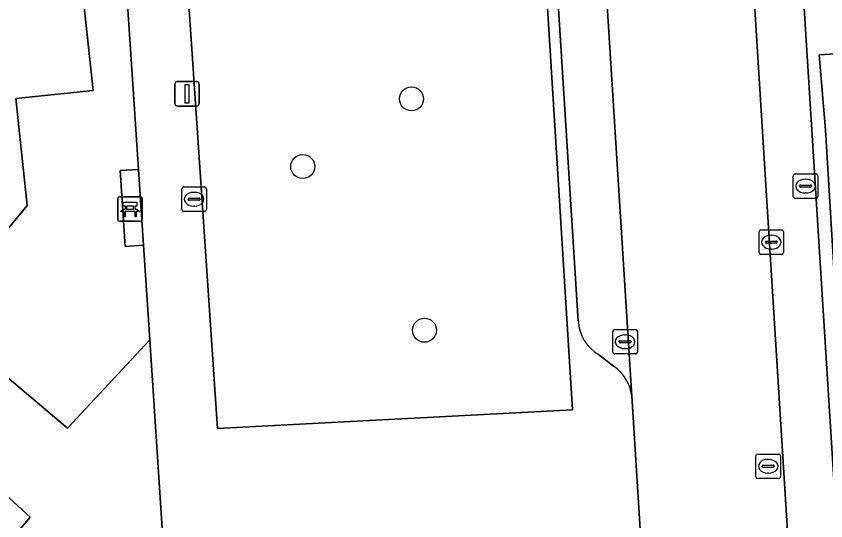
# Model space of a CAD drawing. Extents: x 159680 to 160786, y 387323 to 388340.
# Drawn here: x 160461.73 to 160494.74, y 387864.84 to 387885.42 of the extents above; entities that cross this region are included whole.
import ezdxf

# ---------------------------------------------------------------- set-up
doc = ezdxf.new("R2010")
doc.units = 0
for name, color, linetype in [('IMGEO_Bank', 7, 'Continuous'), ('IMGEO_Boom', 7, 'Continuous'), ('IMGEO_Erf', 7, 'Continuous'), ('IMGEO_Groenvoorziening', 7, 'Continuous'), ('IMGEO_Kolk', 7, 'Continuous'), ('IMGEO_Lichtmast', 7, 'Continuous'), ('IMGEO_Pand', 7, 'Continuous'), ('IMGEO_Parkeervlak_open', 7, 'Continuous'), ('IMGEO_Rijbaan_lokaal_gesloten', 7, 'Continuous'), ('IMGEO_Rioolput', 7, 'Continuous'), ('IMGEO_Voetpad_open', 7, 'Continuous')]:
    doc.layers.add(name, color=color, linetype=linetype)

msp = doc.modelspace()

# ---------------------------------------------------------------- linework, layer by layer
at = {"layer": 'IMGEO_Bank'}
for p, q in [((160465.876, 387877.125), (160465.876, 387877.966)), ((160465.876, 387877.966), (160465.876, 387877.125)), ((160465.951, 387878.05), (160466.792, 387878.05)), ((160466.792, 387878.05), (160465.951, 387878.05)), ((160466.876, 387877.975), (160466.876, 387877.134)), ((160466.876, 387877.134), (160466.876, 387877.975)), ((160466.185, 387877.556), (160466.185, 387877.662)), ((160466.229, 387877.662), (160466.229, 387877.556)), ((160466.517, 387877.668), (160466.235, 387877.668)), ((160466.235, 387877.55), (160466.517, 387877.55)), ((160466.523, 387877.556), (160466.523, 387877.662)), ((160466.567, 387877.662), (160466.567, 387877.556)), ((160466.573, 387877.448), (160466.18, 387877.448)), ((160466.801, 387877.05), (160465.96, 387877.05)), ((160465.96, 387877.05), (160466.801, 387877.05))]:
    msp.add_line(p, q, dxfattribs=at)
for points in [[(160466.179, 387877.668), (160466.093, 387877.668), (160466.093, 387877.829), (160466.656, 387877.829), (160466.656, 387877.668), (160466.573, 387877.668)], [(160466.123, 387877.448), (160465.981, 387877.448), (160466.093, 387877.55), (160466.179, 387877.55)], [(160466.573, 387877.55), (160466.656, 387877.55), (160466.768, 387877.448), (160466.629, 387877.448)], [(160466.173, 387877.441), (160466.173, 387877.234), (160466.13, 387877.234), (160466.13, 387877.441)], [(160466.623, 387877.441), (160466.623, 387877.234), (160466.579, 387877.234), (160466.579, 387877.441)]]:
    msp.add_lwpolyline(points, dxfattribs=at)
for centre, radius, start, end in [((160465.954, 387877.972), 0.0779, 92.4484, 184.2845), ((160465.954, 387877.972), 0.0779, 92.4484, 184.2845), ((160466.798, 387877.972), 0.0779, 2.4484, 94.2845), ((160466.798, 387877.972), 0.0779, 2.4484, 94.2845), ((160466.178, 387877.661), 0.00671, 2.8957, 87.1043), ((160466.178, 387877.557), 0.00671, 272.8957, 357.1043), ((160466.235, 387877.661), 0.00671, 92.8957, 177.1043), ((160466.235, 387877.557), 0.00671, 182.8957, 267.1043), ((160466.517, 387877.661), 0.00671, 2.8957, 87.1043), ((160466.517, 387877.557), 0.00671, 272.8957, 357.1043), ((160466.574, 387877.661), 0.00671, 92.8957, 177.1043), ((160466.574, 387877.557), 0.00671, 182.8957, 267.1043), ((160466.123, 387877.441), 0.00671, 2.8957, 87.1043), ((160466.18, 387877.441), 0.00671, 92.8957, 177.1043), ((160466.572, 387877.441), 0.00671, 2.8957, 87.1043), ((160466.629, 387877.441), 0.00671, 92.8957, 177.1043), ((160465.954, 387877.128), 0.0779, 182.4484, 274.2845), ((160465.954, 387877.128), 0.0779, 182.4484, 274.2845), ((160466.798, 387877.128), 0.0779, 272.4484, 4.2845), ((160466.798, 387877.128), 0.0779, 272.4484, 4.2845)]:
    msp.add_arc(centre, radius, start, end, dxfattribs=at)
at = {"layer": 'IMGEO_Boom'}
for centre in [(160477.849, 387882.042), (160473.417, 387879.282), (160478.381, 387872.607)]:
    msp.add_circle(centre, 0.489, dxfattribs=at)
at = {"layer": 'IMGEO_Erf'}
for points in [[(160455.528, 387875.63), (160463.824, 387868.617), (160467.179, 387872.216), (160466.925, 387876.073), (160466.176, 387876.024), (160465.972, 387879.117), (160466.721, 387879.166), (160465.817, 387892.875), (160463.754, 387892.739), (160464.878, 387882.388), (160461.718, 387882.054), (160462.182, 387877.699), (160461.231, 387876.541)], [(160459.337, 387861.483), (160462.3, 387864.988), (160455.932, 387870.826)]]:
    msp.add_lwpolyline(points, dxfattribs=at)
at = {"layer": 'IMGEO_Groenvoorziening'}
msp.add_lwpolyline([(160484.409, 387869.362), (160482.33, 387902.816), (160467.695, 387901.767), (160469.936, 387868.6)], close=True, dxfattribs=at)
msp.add_lwpolyline([(160498.584, 387884.101), (160494.47, 387883.845), (160494.732, 387880.779), (160496.234, 387855.771)], dxfattribs=at)
at = {"layer": 'IMGEO_Kolk'}
for p, q in [((160468.487, 387877.526), (160468.487, 387878.378)), ((160468.562, 387878.452), (160469.414, 387878.452)), ((160468.975, 387878.232), (160469, 387878.232)), ((160469.488, 387878.378), (160469.488, 387877.526)), ((160468.746, 387877.946), (160468.746, 387877.958)), ((160469.184, 387877.909), (160468.786, 387877.909)), ((160468.789, 387877.995), (160469.187, 387877.995)), ((160469.23, 387877.958), (160469.23, 387877.946)), ((160468.998, 387877.672), (160468.973, 387877.672)), ((160469.414, 387877.452), (160468.562, 387877.452)), ((160492.02, 387875.774), (160492.02, 387876.626)), ((160492.095, 387876.7), (160492.947, 387876.7)), ((160493.021, 387876.626), (160493.021, 387875.774)), ((160492.279, 387876.194), (160492.279, 387876.206)), ((160492.322, 387876.243), (160492.72, 387876.243)), ((160492.508, 387876.48), (160492.533, 387876.48)), ((160492.763, 387876.206), (160492.763, 387876.194)), ((160492.717, 387876.157), (160492.319, 387876.157)), ((160492.531, 387875.92), (160492.506, 387875.92)), ((160492.947, 387875.7), (160492.095, 387875.7)), ((160486.06, 387871.713), (160486.06, 387872.565)), ((160486.135, 387872.639), (160486.987, 387872.639)), ((160487.061, 387872.565), (160487.061, 387871.713)), ((160486.548, 387872.419), (160486.573, 387872.419)), ((160486.319, 387872.133), (160486.319, 387872.145)), ((160486.757, 387872.096), (160486.359, 387872.096)), ((160486.362, 387872.182), (160486.76, 387872.182)), ((160486.803, 387872.145), (160486.803, 387872.133)), ((160486.987, 387871.639), (160486.135, 387871.639)), ((160486.571, 387871.859), (160486.546, 387871.859))]:
    msp.add_line(p, q, dxfattribs=at)
for points in [[(160468.487, 387877.526), (160468.487, 387878.378)], [(160468.562, 387878.452), (160469.414, 387878.452)], [(160469.488, 387878.378), (160469.488, 387877.526)], [(160469.414, 387877.452), (160468.562, 387877.452)], [(160492.02, 387875.774), (160492.02, 387876.626)], [(160492.095, 387876.7), (160492.947, 387876.7)], [(160493.021, 387876.626), (160493.021, 387875.774)], [(160492.947, 387875.7), (160492.095, 387875.7)], [(160486.06, 387871.713), (160486.06, 387872.565)], [(160486.135, 387872.639), (160486.987, 387872.639)], [(160487.061, 387872.565), (160487.061, 387871.713)], [(160486.987, 387871.639), (160486.135, 387871.639)]]:
    msp.add_lwpolyline(points, dxfattribs=at)
for centre, radius, start, end in [((160468.564, 387878.376), 0.0765, 91.552, 178.448), ((160468.564, 387878.376), 0.0765, 91.552, 178.448), ((160469.412, 387878.376), 0.0765, 1.552, 88.448), ((160469.412, 387878.376), 0.0765, 1.552, 88.448), ((160468.786, 387877.955), 0.0403, 85.8775, 175.7526), ((160468.783, 387877.945), 0.0366, 178.938, 274.7102), ((160469.187, 387877.952), 0.043, 264.8664, 352.4533), ((160469.191, 387877.957), 0.0386, 1.7309, 96.639), ((160468.564, 387877.528), 0.0765, 181.552, 268.448), ((160468.564, 387877.528), 0.0765, 181.552, 268.448), ((160469.412, 387877.528), 0.0765, 271.552, 358.448), ((160469.412, 387877.528), 0.0765, 271.552, 358.448), ((160492.097, 387876.624), 0.0765, 91.552, 178.448), ((160492.097, 387876.624), 0.0765, 91.552, 178.448), ((160492.945, 387876.624), 0.0765, 1.552, 88.448), ((160492.945, 387876.624), 0.0765, 1.552, 88.448), ((160492.319, 387876.203), 0.0403, 85.8775, 175.7526), ((160492.316, 387876.193), 0.0366, 178.938, 274.7102), ((160492.72, 387876.2), 0.043, 264.8664, 352.4533), ((160492.724, 387876.205), 0.0386, 1.7309, 96.639), ((160492.097, 387875.776), 0.0765, 181.552, 268.448), ((160492.097, 387875.776), 0.0765, 181.552, 268.448), ((160492.945, 387875.776), 0.0765, 271.552, 358.448), ((160492.945, 387875.776), 0.0765, 271.552, 358.448), ((160486.137, 387872.563), 0.0765, 91.552, 178.448), ((160486.137, 387872.563), 0.0765, 91.552, 178.448), ((160486.985, 387872.563), 0.0765, 1.552, 88.448), ((160486.985, 387872.563), 0.0765, 1.552, 88.448), ((160486.359, 387872.142), 0.0403, 85.8775, 175.7526), ((160486.356, 387872.132), 0.0366, 178.938, 274.7102), ((160486.76, 387872.139), 0.043, 264.8664, 352.4533), ((160486.764, 387872.144), 0.0386, 1.7309, 96.639), ((160486.137, 387871.715), 0.0765, 181.552, 268.448), ((160486.137, 387871.715), 0.0765, 181.552, 268.448), ((160486.985, 387871.715), 0.0765, 271.552, 358.448), ((160486.985, 387871.715), 0.0765, 271.552, 358.448)]:
    msp.add_arc(centre, radius, start, end, dxfattribs=at)
for centre, major_axis, ratio, start_param, end_param in [((160468.974, 387877.952), (-0.387, 0.002), 0.722429, 4.712389, 7.853982), ((160468.999, 387877.952), (-0.39, 0.002), 0.717154, 1.570796, 4.712389), ((160492.507, 387876.2), (-0.387, 0.002), 0.722429, 4.712389, 7.853982), ((160492.532, 387876.2), (-0.39, 0.002), 0.717154, 1.570796, 4.712389), ((160486.547, 387872.139), (-0.387, 0.002), 0.722429, 4.712389, 7.853982), ((160486.572, 387872.139), (-0.39, 0.002), 0.717154, 1.570796, 4.712389)]:
    msp.add_ellipse(centre, major_axis=major_axis, ratio=ratio, start_param=start_param, end_param=end_param, dxfattribs=at)
at = {"layer": 'IMGEO_Lichtmast'}
for p, q in [((160468.204, 387881.849), (160468.204, 387882.649)), ((160468.204, 387882.649), (160468.204, 387881.849)), ((160468.304, 387882.749), (160469.094, 387882.749)), ((160469.094, 387882.749), (160468.304, 387882.749)), ((160469.194, 387882.649), (160469.194, 387881.849)), ((160469.194, 387881.849), (160469.194, 387882.649)), ((160469.094, 387881.749), (160468.304, 387881.749)), ((160468.304, 387881.749), (160469.094, 387881.749))]:
    msp.add_line(p, q, dxfattribs=at)
msp.add_lwpolyline([(160468.624, 387882.624), (160468.774, 387882.624), (160468.774, 387881.874), (160468.624, 387881.874), (160468.624, 387882.624)], dxfattribs=at)
for centre, start, end in [((160468.304, 387882.649), 90, 180), ((160468.304, 387882.649), 90, 180), ((160469.094, 387882.649), 0, 90), ((160469.094, 387882.649), 360, 90), ((160468.304, 387881.849), 180, 270), ((160468.304, 387881.849), 180, 270), ((160469.094, 387881.849), 270, 0), ((160469.094, 387881.849), 270, 0)]:
    msp.add_arc(centre, 0.1, start, end, dxfattribs=at)
at = {"layer": 'IMGEO_Pand'}
msp.add_lwpolyline([(160461.231, 387876.541), (160462.182, 387877.699), (160461.718, 387882.054), (160464.878, 387882.388), (160463.754, 387892.739), (160463.109, 387898.681), (160463.71, 387898.792), (160462.317, 387912.197), (160458.606, 387911.814)], dxfattribs=at)
at = {"layer": 'IMGEO_Parkeervlak_open'}
for points in [[(160486.83, 387869.924), (160482.047, 387945.687), (160481.009, 387962.737), (160480.073, 387977.276), (160479.824, 387983.238), (160479.798, 388008.807)], [(160478.018, 387978.784), (160481.576, 387921.417), (160482.177, 387912.29), (160484.653, 387872.974)], [(160489.667, 387920.697), (160493.912, 387852.689)], [(160495.721, 387856.138), (160491.859, 387917.528)], [(160485.469, 387871.621), (160486.089, 387871.138)]]:
    msp.add_lwpolyline(points, dxfattribs=at)
for centre, radius, start, end in [((160486.322, 387873.058), 1.671, 182.8844, 239.3043), ((160485.157, 387869.736), 1.684, 6.419, 56.379)]:
    msp.add_arc(centre, radius, start, end, dxfattribs=at)
at = {"layer": 'IMGEO_Rijbaan_lokaal_gesloten'}
msp.add_lwpolyline([(160493.912, 387852.689), (160489.667, 387920.697), (160489.324, 387926.125), (160488.105, 387946.024), (160482.047, 387945.687), (160486.83, 387869.924), (160487.933, 387852.317)], close=True, dxfattribs=at)
at = {"layer": 'IMGEO_Rioolput'}
for p, q in [((160493.416, 387878.059), (160493.416, 387878.911)), ((160493.491, 387878.985), (160494.343, 387878.985)), ((160494.417, 387878.911), (160494.417, 387878.059)), ((160493.675, 387878.479), (160493.675, 387878.491)), ((160493.718, 387878.528), (160494.116, 387878.528)), ((160493.904, 387878.765), (160493.929, 387878.765)), ((160494.159, 387878.491), (160494.159, 387878.479)), ((160494.113, 387878.442), (160493.715, 387878.442)), ((160493.927, 387878.205), (160493.902, 387878.205)), ((160494.343, 387877.985), (160493.491, 387877.985)), ((160491.894, 387866.634), (160491.894, 387867.486)), ((160491.969, 387867.56), (160492.821, 387867.56)), ((160492.382, 387867.34), (160492.407, 387867.34)), ((160492.895, 387867.486), (160492.895, 387866.634)), ((160492.153, 387867.054), (160492.153, 387867.066)), ((160492.591, 387867.017), (160492.193, 387867.017)), ((160492.196, 387867.103), (160492.594, 387867.103)), ((160492.637, 387867.066), (160492.637, 387867.054)), ((160492.405, 387866.78), (160492.38, 387866.78)), ((160492.821, 387866.56), (160491.969, 387866.56))]:
    msp.add_line(p, q, dxfattribs=at)
for points in [[(160493.416, 387878.059), (160493.416, 387878.911)], [(160493.491, 387878.985), (160494.343, 387878.985)], [(160494.417, 387878.911), (160494.417, 387878.059)], [(160494.343, 387877.985), (160493.491, 387877.985)], [(160491.894, 387866.634), (160491.894, 387867.486)], [(160491.969, 387867.56), (160492.821, 387867.56)], [(160492.895, 387867.486), (160492.895, 387866.634)], [(160492.821, 387866.56), (160491.969, 387866.56)]]:
    msp.add_lwpolyline(points, dxfattribs=at)
for centre, radius, start, end in [((160493.493, 387878.909), 0.0765, 91.552, 178.448), ((160493.493, 387878.909), 0.0765, 91.552, 178.448), ((160494.341, 387878.909), 0.0765, 1.552, 88.448), ((160494.341, 387878.909), 0.0765, 1.552, 88.448), ((160493.715, 387878.488), 0.0403, 85.8775, 175.7526), ((160494.12, 387878.49), 0.0386, 1.7309, 96.639), ((160493.712, 387878.478), 0.0366, 178.938, 274.7102), ((160494.116, 387878.485), 0.043, 264.8664, 352.4533), ((160493.493, 387878.061), 0.0765, 181.552, 268.448), ((160493.493, 387878.061), 0.0765, 181.552, 268.448), ((160494.341, 387878.061), 0.0765, 271.552, 358.448), ((160494.341, 387878.061), 0.0765, 271.552, 358.448), ((160491.971, 387867.484), 0.0765, 91.552, 178.448), ((160491.971, 387867.484), 0.0765, 91.552, 178.448), ((160492.819, 387867.484), 0.0765, 1.552, 88.448), ((160492.819, 387867.484), 0.0765, 1.552, 88.448), ((160492.193, 387867.063), 0.0403, 85.8775, 175.7526), ((160492.19, 387867.053), 0.0366, 178.938, 274.7102), ((160492.594, 387867.06), 0.043, 264.8664, 352.4533), ((160492.598, 387867.065), 0.0386, 1.7309, 96.639), ((160491.971, 387866.636), 0.0765, 181.552, 268.448), ((160491.971, 387866.636), 0.0765, 181.552, 268.448), ((160492.819, 387866.636), 0.0765, 271.552, 358.448), ((160492.819, 387866.636), 0.0765, 271.552, 358.448)]:
    msp.add_arc(centre, radius, start, end, dxfattribs=at)
for centre, major_axis, ratio, start_param, end_param in [((160493.903, 387878.485), (-0.387, 0.002), 0.722429, 4.712389, 7.853982), ((160493.928, 387878.485), (-0.39, 0.002), 0.717154, 1.570796, 4.712389), ((160492.381, 387867.06), (-0.387, 0.002), 0.722429, 4.712389, 7.853982), ((160492.406, 387867.06), (-0.39, 0.002), 0.717154, 1.570796, 4.712389)]:
    msp.add_ellipse(centre, major_axis=major_axis, ratio=ratio, start_param=start_param, end_param=end_param, dxfattribs=at)
at = {"layer": 'IMGEO_Voetpad_open'}
for points in [[(160491.859, 387917.528), (160495.721, 387856.138)], [(160484.653, 387872.974), (160482.177, 387912.29), (160481.761, 387912.249), (160482.178, 387904.888), (160467.626, 387903.855), (160466.975, 387913.399), (160464.489, 387913.012), (160465.817, 387892.875), (160466.721, 387879.166), (160466.925, 387876.073), (160467.179, 387872.216), (160467.973, 387860.17), (160469.173, 387841.97), (160471.548, 387805.946), (160471.746, 387802.943), (160471.963, 387799.654), (160472.021, 387798.801), (160472.224, 387795.783), (160472.256, 387795.129), (160472.476, 387790.848)], [(160496.234, 387855.771), (160494.732, 387880.779), (160494.47, 387883.845), (160498.584, 387884.101), (160501.489, 387884.282), (160501.375, 387886.366)], [(160486.089, 387871.138), (160485.469, 387871.621)], [(160488.593, 387841.784), (160487.933, 387852.317), (160486.83, 387869.924)]]:
    msp.add_lwpolyline(points, dxfattribs=at)
for points in [[(160469.936, 387868.6), (160467.695, 387901.767), (160482.33, 387902.816), (160484.409, 387869.362)], [(160466.721, 387879.166), (160465.972, 387879.117), (160466.176, 387876.024), (160466.925, 387876.073)], [(160467.179, 387872.216), (160463.824, 387868.617), (160455.528, 387875.63), (160455.932, 387870.826), (160462.3, 387864.988), (160459.337, 387861.483), (160461.402, 387859.667), (160464.424, 387863.103), (160467.973, 387860.17)]]:
    msp.add_lwpolyline(points, close=True, dxfattribs=at)
for centre, radius, start, end in [((160486.322, 387873.058), 1.671, 182.8844, 239.3043), ((160485.157, 387869.736), 1.684, 6.419, 56.379)]:
    msp.add_arc(centre, radius, start, end, dxfattribs=at)

doc.saveas('drawing.dxf')
